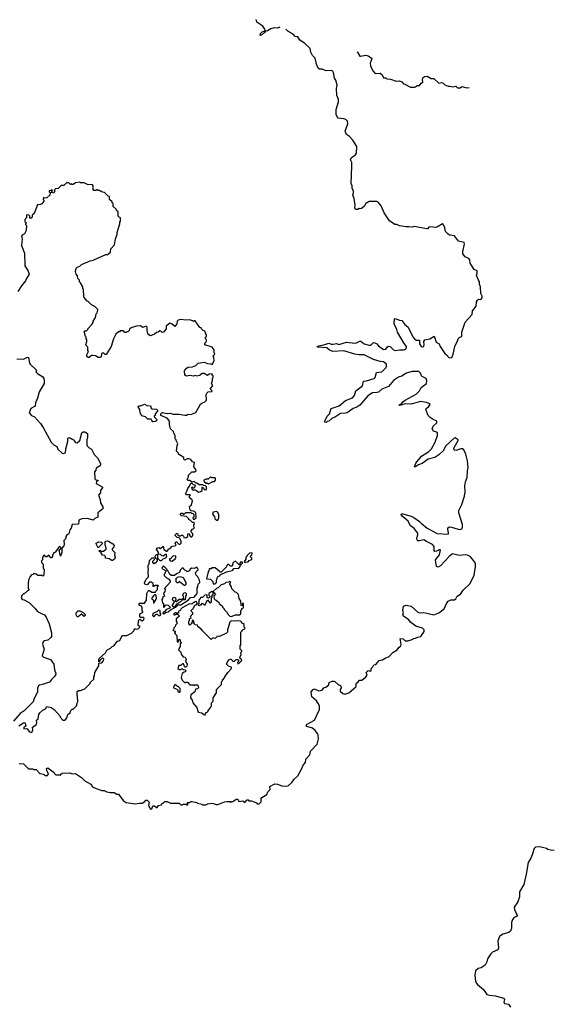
# Model space of a CAD drawing. Extents: x 2494118 to 2687960, y 757339 to 915227.
# Tile 279 of 364: x 2592731 to 2599050, y 900848 to 912563. Entities that reach past the tile are written whole.
import ezdxf

# ---------------------------------------------------------------- set-up
doc = ezdxf.new("R2010")
doc.units = 0

msp = doc.modelspace()

# ---------------------------------------------------------------- linework, layer by layer
at = {"layer": '0CON20XD'}
for points in [[(2595825, 912472), (2595795, 912463), (2595755, 912464), (2595715, 912455), (2595675, 912431), (2595652, 912428), (2595645, 912414), (2595605, 912377), (2595595, 912374), (2595590, 912380), (2595593, 912397), (2595615, 912417), (2595648, 912432), (2595645, 912450), (2595620, 912485), (2595551, 912535), (2595541, 912563)], [(2596977, 908707), (2596995, 908684), (2597055, 908638), (2597085, 908644), (2597105, 908672), (2597115, 908677), (2597135, 908674), (2597173, 908633), (2597194, 908626), (2597245, 908634), (2597297, 908633), (2597326, 908645), (2597328, 908675), (2597301, 908711), (2597221, 908845), (2597215, 908875), (2597184, 908944), (2597188, 909002), (2597195, 909008), (2597245, 908987), (2597275, 908983), (2597310, 908935), (2597350, 908905), (2597405, 908788), (2597423, 908765), (2597445, 908748), (2597485, 908750), (2597483, 908705), (2597505, 908676), (2597525, 908670), (2597535, 908677), (2597539, 908695), (2597536, 908735), (2597545, 908754), (2597605, 908767), (2597656, 908796), (2597682, 908725), (2597718, 908705), (2597730, 908675), (2597783, 908593), (2597804, 908574), (2597835, 908538), (2597868, 908545), (2597882, 908585), (2597902, 908675), (2597937, 908743), (2597943, 908767), (2597962, 908785), (2597988, 908795), (2597988, 908845), (2598025, 908962), (2598110, 909055), (2598113, 909097), (2598157, 909153), (2598162, 909205), (2598172, 909225), (2598185, 909237), (2598205, 909232), (2598215, 909238), (2598228, 909255), (2598228, 909275), (2598213, 909305), (2598210, 909385), (2598197, 909415), (2598198, 909445), (2598184, 909464), (2598162, 909525), (2598170, 909545), (2598168, 909575), (2598135, 909592), (2598104, 909634), (2598084, 909664), (2598080, 909705), (2598070, 909720), (2598025, 909741), (2597999, 909775), (2597998, 909802), (2598020, 909895), (2598015, 909912), (2597947, 909927), (2597900, 909990), (2597845, 909998), (2597825, 910010), (2597794, 910044), (2597786, 910085), (2597765, 910130), (2597755, 910132), (2597705, 910101), (2597678, 910092), (2597605, 910100), (2597593, 910095), (2597578, 910075), (2597565, 910074), (2597425, 910103), (2597395, 910093), (2597355, 910100), (2597325, 910098), (2597245, 910112), (2597215, 910127), (2597190, 910125), (2597125, 910168), (2597065, 910263), (2597027, 910347), (2596992, 910392), (2596975, 910400), (2596885, 910400), (2596844, 910376), (2596825, 910341), (2596795, 910317), (2596775, 910312), (2596765, 910318), (2596745, 910303), (2596722, 910305), (2596713, 910325), (2596719, 910355), (2596708, 910435), (2596690, 910475), (2596699, 910501), (2596700, 910525), (2596682, 910555), (2596682, 910585), (2596673, 910615), (2596680, 910815), (2596678, 910865), (2596662, 910895), (2596675, 910922), (2596722, 910955), (2596736, 910974), (2596740, 911055), (2596690, 911130), (2596652, 911172), (2596617, 911197), (2596599, 911235), (2596630, 911325), (2596628, 911355), (2596606, 911376), (2596585, 911384), (2596512, 911392), (2596494, 911434), (2596494, 911496), (2596522, 911585), (2596522, 911615), (2596500, 911665), (2596497, 911745), (2596503, 911785), (2596487, 911845), (2596472, 911865), (2596463, 911935), (2596455, 911952), (2596435, 911959), (2596374, 911954), (2596325, 911974), (2596295, 911976), (2596277, 911985), (2596257, 912035), (2596242, 912105), (2596212, 912135), (2596192, 912175), (2596185, 912218), (2596117, 912285), (2596060, 912320), (2596038, 912358), (2596005, 912364), (2595982, 912392), (2595919, 912425), (2595896, 912449)], [(2596739, 912181), (2596748, 912175), (2596775, 912130), (2596782, 912128), (2596845, 912141), (2596874, 912134), (2596909, 912109), (2596917, 912095), (2596897, 912045), (2596902, 912012), (2596928, 911955), (2596955, 911922), (2597015, 911927), (2597038, 911905), (2597055, 911870), (2597082, 911872), (2597095, 911860), (2597137, 911857), (2597205, 911830), (2597246, 911836), (2597273, 911823), (2597295, 911798), (2597310, 911795), (2597375, 911760), (2597422, 911758), (2597437, 911763), (2597455, 911780), (2597485, 911780), (2597504, 911806), (2597522, 911818), (2597520, 911855), (2597525, 911870), (2597544, 911886), (2597575, 911889), (2597624, 911864), (2597655, 911862), (2597715, 911808), (2597745, 911817), (2597761, 911811), (2597785, 911788), (2597825, 911773), (2597845, 911773), (2597875, 911762), (2597915, 911770), (2597935, 911750), (2597965, 911750), (2597985, 911768), (2598045, 911752), (2598073, 911756)], [(2593565, 909190), (2593545, 909210), (2593532, 909212), (2593498, 909258), (2593492, 909275), (2593490, 909355), (2593482, 909362), (2593480, 909385), (2593455, 909430), (2593440, 909445), (2593440, 909465), (2593423, 909483), (2593417, 909517), (2593400, 909535), (2593392, 909565), (2593400, 909605), (2593415, 909620), (2593445, 909630), (2593465, 909650), (2593570, 909695), (2593605, 909702), (2593755, 909770), (2593775, 909770), (2593810, 909795), (2593813, 909837), (2593858, 909885), (2593870, 909955), (2593888, 910005), (2593888, 910032), (2593920, 910135), (2593920, 910155), (2593930, 910165), (2593930, 910205), (2593912, 910212), (2593900, 910225), (2593900, 910275), (2593882, 910292), (2593878, 910308), (2593842, 910342), (2593840, 910375), (2593830, 910385), (2593830, 910395), (2593800, 910425), (2593798, 910458), (2593782, 910462), (2593738, 910508), (2593715, 910510), (2593705, 910520), (2593695, 910520), (2593685, 910530), (2593665, 910530), (2593655, 910540), (2593645, 910540), (2593635, 910530), (2593612, 910532), (2593603, 910543), (2593602, 910585), (2593595, 910598), (2593575, 910602), (2593545, 910598), (2593495, 910622), (2593455, 910620), (2593445, 910630), (2593395, 910620), (2593365, 910600), (2593355, 910600), (2593345, 910610), (2593335, 910600), (2593315, 910620), (2593285, 910620), (2593255, 910590), (2593222, 910588), (2593187, 910553), (2593155, 910550), (2593140, 910535), (2593150, 910525), (2593135, 910500), (2593110, 910505), (2593110, 910515), (2593120, 910525), (2593118, 910538), (2593105, 910530), (2593082, 910528), (2593080, 910515), (2593092, 910502), (2593090, 910475), (2593055, 910442), (2593025, 910440), (2593012, 910448), (2593010, 910425), (2593017, 910417), (2593017, 910403), (2592995, 910372), (2592977, 910363), (2592942, 910358), (2592902, 910258), (2592880, 910235), (2592877, 910213), (2592868, 910202), (2592852, 910202), (2592850, 910225), (2592838, 910238), (2592815, 910240), (2592810, 910235), (2592810, 910205), (2592792, 910185), (2592793, 910163), (2592810, 910145), (2592800, 910135), (2592800, 910125), (2592810, 910115), (2592808, 910055), (2592787, 910013), (2592761, 909999), (2592753, 909987), (2592760, 909955), (2592750, 909875), (2592786, 909786), (2592792, 909635), (2592831, 909571), (2592843, 909535), (2592810, 909485), (2592798, 909455), (2592750, 909395), (2592710, 909330)], [(2592875, 904080), (2592888, 904115), (2592883, 904147), (2592926, 904174), (2592933, 904195), (2592932, 904228), (2592950, 904245), (2592958, 904295), (2592970, 904315), (2593005, 904348), (2593036, 904364), (2593055, 904390), (2593105, 904378), (2593140, 904355), (2593210, 904275), (2593210, 904265), (2593245, 904230), (2593265, 904230), (2593278, 904242), (2593290, 904255), (2593302, 904298), (2593315, 904310), (2593325, 904310), (2593340, 904345), (2593355, 904360), (2593365, 904360), (2593410, 904405), (2593410, 904425), (2593420, 904445), (2593418, 904515), (2593412, 904525), (2593415, 904570), (2593428, 904582), (2593455, 904582), (2593505, 904600), (2593570, 904665), (2593570, 904675), (2593610, 904715), (2593610, 904745), (2593620, 904755), (2593623, 904797), (2593670, 904875), (2593672, 904908), (2593705, 904910), (2593728, 904935), (2593730, 904955), (2593715, 904970), (2593682, 904938), (2593678, 904922), (2593672, 904922), (2593670, 904945), (2593678, 904965), (2593749, 905031), (2593765, 905062), (2593810, 905085), (2593830, 905105), (2593850, 905115), (2593895, 905168), (2593920, 905175), (2593948, 905235), (2594005, 905237), (2594060, 905265), (2594090, 905295), (2594090, 905305), (2594100, 905315), (2594107, 905317), (2594115, 905310), (2594140, 905315), (2594160, 905335), (2594160, 905345), (2594140, 905355), (2594142, 905405), (2594150, 905425), (2594165, 905430), (2594170, 905415), (2594185, 905412), (2594208, 905425), (2594212, 905442), (2594202, 905452), (2594165, 905450), (2594158, 905458), (2594160, 905495), (2594200, 905515), (2594188, 905528), (2594188, 905565), (2594180, 905585), (2594150, 905595), (2594150, 905615), (2594155, 905620), (2594215, 905620), (2594238, 905655), (2594240, 905735), (2594252, 905758), (2594265, 905770), (2594275, 905770), (2594303, 905753), (2594345, 905750), (2594350, 905765), (2594370, 905785), (2594370, 905815), (2594380, 905825), (2594375, 905830), (2594345, 905830), (2594325, 905820), (2594312, 905822), (2594320, 905835), (2594318, 905855), (2594295, 905872), (2594275, 905870), (2594245, 905840), (2594220, 905845), (2594213, 905863), (2594233, 905907), (2594260, 905935), (2594258, 905995), (2594263, 906025), (2594256, 906046), (2594257, 906073), (2594268, 906085), (2594273, 906127), (2594305, 906160), (2594325, 906160), (2594330, 906135), (2594310, 906115), (2594310, 906105), (2594325, 906090), (2594335, 906100), (2594348, 906102), (2594370, 906125), (2594368, 906138), (2594352, 906152), (2594342, 906172), (2594343, 906187), (2594355, 906200), (2594368, 906198), (2594370, 906155), (2594395, 906130), (2594415, 906130), (2594435, 906150), (2594468, 906162), (2594480, 906175), (2594475, 906200), (2594465, 906200), (2594435, 906180), (2594420, 906185), (2594405, 906200), (2594382, 906202), (2594380, 906225), (2594358, 906265), (2594360, 906275), (2594385, 906282), (2594405, 906270), (2594435, 906298), (2594445, 906260), (2594475, 906240), (2594485, 906240), (2594502, 906268), (2594518, 906272), (2594545, 906300), (2594577, 906303), (2594590, 906315), (2594580, 906325), (2594585, 906350), (2594595, 906350), (2594623, 906323), (2594637, 906323), (2594650, 906335), (2594650, 906355), (2594637, 906387), (2594625, 906400), (2594602, 906402), (2594580, 906425), (2594582, 906438), (2594595, 906450), (2594605, 906450), (2594610, 906435), (2594625, 906420), (2594645, 906420), (2594655, 906430), (2594665, 906430), (2594678, 906418), (2594682, 906402), (2594705, 906398), (2594730, 906415), (2594730, 906445), (2594745, 906450), (2594752, 906422), (2594765, 906410), (2594775, 906410), (2594790, 906425), (2594790, 906445), (2594772, 906462), (2594768, 906482), (2594785, 906500), (2594808, 906512), (2594805, 906520), (2594800, 906535), (2594800, 906555), (2594810, 906565), (2594805, 906580), (2594785, 906580), (2594758, 906608), (2594742, 906612), (2594740, 906625), (2594715, 906652), (2594655, 906660), (2594640, 906675), (2594645, 906690), (2594665, 906690), (2594675, 906680), (2594685, 906680), (2594705, 906700), (2594765, 906700), (2594775, 906690), (2594788, 906688), (2594800, 906675), (2594800, 906645), (2594790, 906635), (2594792, 906622), (2594805, 906620), (2594830, 906635), (2594825, 906700), (2594797, 906717), (2594768, 906718), (2594758, 906728), (2594750, 906775), (2594768, 906782), (2594783, 906835), (2594779, 906849), (2594750, 906875), (2594750, 906895), (2594760, 906905), (2594755, 906910), (2594715, 906910), (2594700, 906925), (2594708, 906932), (2594728, 906985), (2594748, 907012), (2594765, 907050), (2594778, 907048), (2594792, 907032), (2594808, 907028), (2594818, 907015), (2594805, 906990), (2594795, 906990), (2594785, 907000), (2594772, 906998), (2594775, 906980), (2594785, 906970), (2594815, 906970), (2594832, 906962), (2594855, 906940), (2594885, 906950), (2594898, 906962), (2594900, 906995), (2594905, 907000), (2594920, 906985), (2594922, 906972), (2594945, 906970), (2594950, 906975), (2594950, 907005), (2594938, 907018), (2594915, 907020), (2594905, 907030), (2594865, 907030), (2594835, 907050), (2594822, 907052), (2594805, 907070), (2594775, 907060), (2594755, 907080), (2594735, 907080), (2594723, 907093), (2594737, 907123), (2594738, 907145), (2594761, 907169), (2594778, 907182), (2594807, 907183), (2594828, 907195), (2594825, 907210), (2594801, 907241), (2594810, 907295), (2594783, 907303), (2594765, 907330), (2594745, 907338), (2594723, 907337), (2594692, 907322), (2594680, 907335), (2594680, 907355), (2594630, 907385), (2594620, 907395), (2594620, 907405), (2594595, 907430), (2594602, 907495), (2594612, 907515), (2594590, 907555), (2594590, 907565), (2594580, 907575), (2594578, 907615), (2594563, 907643), (2594560, 907665), (2594523, 907693), (2594510, 907745), (2594513, 907775), (2594506, 907795), (2594485, 907822), (2594410, 907855), (2594410, 907875), (2594425, 907888), (2594485, 907877), (2594521, 907881), (2594555, 907868), (2594625, 907870), (2594695, 907858), (2594715, 907858), (2594735, 907868), (2594766, 907864), (2594825, 907888), (2594881, 907989), (2594895, 908002), (2594930, 908015), (2594950, 908035), (2594948, 908105), (2594955, 908120), (2594973, 908137), (2595015, 908140), (2595020, 908145), (2595000, 908165), (2595000, 908175), (2595028, 908205), (2595010, 908235), (2595022, 908268), (2595023, 908297), (2595030, 908305), (2595030, 908325), (2595020, 908335), (2595018, 908348), (2594983, 908347), (2594965, 908330), (2594925, 908352), (2594898, 908352), (2594877, 908333), (2594835, 908320), (2594815, 908328), (2594795, 908322), (2594755, 908328), (2594715, 908320), (2594692, 908335), (2594690, 908385), (2594714, 908416), (2594735, 908427), (2594785, 908432), (2594825, 908450), (2594854, 908476), (2594925, 908488), (2594965, 908472), (2595005, 908470), (2595018, 908462), (2595042, 908505), (2595040, 908545), (2595032, 908565), (2595050, 908585), (2595042, 908605), (2595042, 908635), (2595020, 908665), (2594930, 908695), (2594930, 908715), (2594950, 908735), (2594950, 908755), (2594940, 908765), (2594940, 908785), (2594950, 908795), (2594950, 908805), (2594930, 908855), (2594910, 908865), (2594890, 908885), (2594888, 908898), (2594872, 908902), (2594818, 908978), (2594805, 908980), (2594795, 908970), (2594785, 908980), (2594752, 908992), (2594705, 908987), (2594645, 908997), (2594615, 908988), (2594603, 908977), (2594598, 908945), (2594575, 908912), (2594542, 908942), (2594515, 908952), (2594472, 908918), (2594470, 908885), (2594440, 908845), (2594425, 908840), (2594408, 908858), (2594395, 908860), (2594377, 908843), (2594358, 908842), (2594335, 908822), (2594285, 908802), (2594265, 908812), (2594255, 908830), (2594247, 908865), (2594247, 908905), (2594235, 908917), (2594195, 908902), (2594165, 908922), (2594115, 908918), (2594054, 908896), (2594035, 908880), (2594030, 908865), (2594015, 908850), (2594005, 908850), (2593995, 908840), (2593982, 908842), (2593965, 908860), (2593925, 908860), (2593915, 908850), (2593905, 908850), (2593875, 908820), (2593844, 908766), (2593816, 908675), (2593759, 908581), (2593748, 908578), (2593730, 908595), (2593713, 908597), (2593703, 908587), (2593697, 908553), (2593685, 908542), (2593665, 908542), (2593632, 908562), (2593595, 908567), (2593585, 908567), (2593555, 908542), (2593545, 908542), (2593530, 908555), (2593528, 908575), (2593550, 908615), (2593540, 908625), (2593540, 908665), (2593520, 908685), (2593518, 908695), (2593530, 908735), (2593530, 908755), (2593520, 908765), (2593520, 908785), (2593513, 908793), (2593498, 908852), (2593505, 908860), (2593525, 908860), (2593540, 908875), (2593540, 908885), (2593588, 908935), (2593602, 908958), (2593603, 908977), (2593632, 909018), (2593640, 909065), (2593650, 909075), (2593660, 909105), (2593660, 909115), (2593625, 909150), (2593585, 909170), (2593565, 909190)], [(2592725, 903713), (2592775, 903710), (2592835, 903650), (2592885, 903650), (2592895, 903640), (2592925, 903640), (2592970, 903595), (2593015, 903587), (2593039, 903569), (2593060, 903570), (2593073, 903585), (2593055, 903630), (2593050, 903655), (2593065, 903660), (2593130, 903615), (2593159, 903579), (2593208, 903578), (2593215, 903570), (2593220, 903585), (2593235, 903598), (2593325, 903603), (2593355, 903592), (2593395, 903593), (2593465, 903548), (2593505, 903508), (2593575, 903468), (2593597, 903437), (2593640, 903415), (2593705, 903392), (2593735, 903392), (2593765, 903378), (2593805, 903368), (2593855, 903368), (2593885, 903350), (2593905, 903350), (2593961, 903271), (2593995, 903248), (2594105, 903234), (2594155, 903242), (2594185, 903240), (2594219, 903261), (2594230, 903275), (2594247, 903277), (2594270, 903255), (2594262, 903215), (2594285, 903170), (2594300, 903175), (2594312, 903208), (2594335, 903210), (2594355, 903190), (2594365, 903190), (2594380, 903215), (2594417, 903223), (2594425, 903240), (2594435, 903240), (2594455, 903260), (2594485, 903260), (2594523, 903243), (2594545, 903240), (2594625, 903240), (2594645, 903220), (2594665, 903220), (2594675, 903230), (2594705, 903230), (2594715, 903220), (2594725, 903220), (2594730, 903225), (2594730, 903235), (2594720, 903245), (2594725, 903250), (2594755, 903250), (2594765, 903260), (2594775, 903260), (2594835, 903250), (2594845, 903240), (2594895, 903230), (2594905, 903220), (2594945, 903220), (2594968, 903232), (2595015, 903240), (2595035, 903238), (2595065, 903224), (2595085, 903224), (2595165, 903257), (2595195, 903262), (2595225, 903260), (2595235, 903250), (2595245, 903260), (2595265, 903260), (2595275, 903270), (2595305, 903288), (2595325, 903290), (2595335, 903260), (2595385, 903268), (2595405, 903250), (2595435, 903280), (2595445, 903280), (2595455, 903270), (2595485, 903270), (2595547, 903247), (2595554, 903234), (2595572, 903228), (2595602, 903258), (2595602, 903295), (2595611, 903309), (2595670, 903345), (2595680, 903375), (2595707, 903403), (2595705, 903438), (2595765, 903470), (2595795, 903468), (2595847, 903447), (2595906, 903444), (2595925, 903452), (2595965, 903488), (2595995, 903528), (2596038, 903565), (2596082, 903645), (2596102, 903695), (2596130, 903725), (2596133, 903765), (2596180, 903815), (2596189, 903861), (2596266, 903944), (2596272, 903958), (2596281, 904005), (2596277, 904055), (2596270, 904070), (2596244, 904104), (2596210, 904135), (2596143, 904153), (2596136, 904165), (2596149, 904181), (2596235, 904227), (2596293, 904355), (2596296, 904395), (2596284, 904424), (2596257, 904457), (2596203, 904505), (2596197, 904565), (2596218, 904595), (2596235, 904600), (2596285, 904579), (2596325, 904584), (2596345, 904612), (2596368, 904622), (2596405, 904650), (2596410, 904675), (2596445, 904692), (2596465, 904692), (2596475, 904690), (2596515, 904652), (2596548, 904638), (2596553, 904615), (2596542, 904595), (2596542, 904575), (2596574, 904544), (2596595, 904540), (2596645, 904552), (2596728, 904625), (2596732, 904635), (2596730, 904665), (2596756, 904684), (2596770, 904705), (2596797, 904703), (2596820, 904725), (2596843, 904737), (2596862, 904765), (2596850, 904795), (2596875, 904820), (2596895, 904812), (2596910, 904815), (2596908, 904842), (2596930, 904865), (2596942, 904888), (2596965, 904892), (2597005, 904939), (2597043, 904947), (2597075, 904968), (2597124, 904986), (2597165, 905034), (2597217, 905065), (2597236, 905095), (2597260, 905115), (2597265, 905130), (2597255, 905202), (2597288, 905198), (2597315, 905174), (2597344, 905174), (2597386, 905184), (2597415, 905202), (2597437, 905203), (2597465, 905217), (2597498, 905225), (2597540, 905285), (2597539, 905305), (2597518, 905325), (2597438, 905348), (2597376, 905395), (2597355, 905424), (2597295, 905467), (2597287, 905485), (2597292, 905505), (2597287, 905535), (2597292, 905585), (2597325, 905595), (2597385, 905586), (2597462, 905512), (2597485, 905504), (2597535, 905508), (2597655, 905482), (2597715, 905506), (2597778, 905552), (2597810, 905625), (2597825, 905644), (2597855, 905661), (2597898, 905662), (2597915, 905671), (2597932, 905705), (2597972, 905728), (2598004, 905775), (2598086, 905855), (2598133, 905955), (2598151, 906055), (2598148, 906095), (2598115, 906145), (2598085, 906177), (2598055, 906192), (2598025, 906196), (2597955, 906189), (2597875, 906206), (2597835, 906175), (2597732, 906065), (2597705, 906051), (2597686, 906055), (2597675, 906135), (2597723, 906195), (2597734, 906254), (2597716, 906256), (2597685, 906239), (2597665, 906236), (2597656, 906246), (2597656, 906295), (2597638, 906318), (2597565, 906355), (2597535, 906375), (2597483, 906363), (2597465, 906364), (2597455, 906371), (2597450, 906395), (2597464, 906435), (2597462, 906455), (2597420, 906510), (2597372, 906545), (2597348, 906598), (2597279, 906655), (2597266, 906675), (2597270, 906685), (2597285, 906684), (2597385, 906654), (2597418, 906638), (2597485, 906593), (2597507, 906567), (2597574, 906514), (2597695, 906448), (2597825, 906443), (2597828, 906455), (2597819, 906505), (2597822, 906518), (2597842, 906528), (2597865, 906526), (2597945, 906500), (2597965, 906498), (2597985, 906505), (2597995, 906525), (2597994, 906555), (2597953, 906695), (2597952, 906725), (2597988, 906795), (2598019, 906895), (2598026, 906945), (2598021, 907015), (2598030, 907065), (2598050, 907115), (2598053, 907197), (2598062, 907235), (2598054, 907315), (2598034, 907394), (2598010, 907445), (2597994, 907456), (2597975, 907457), (2597915, 907436), (2597902, 907442), (2597893, 907455), (2597895, 907474), (2597944, 907555), (2597942, 907565), (2597906, 907586), (2597895, 907584), (2597795, 907492), (2597763, 907435), (2597715, 907384), (2597665, 907355), (2597588, 907332), (2597515, 907282), (2597473, 907267), (2597435, 907242), (2597425, 907242), (2597441, 907285), (2597509, 907371), (2597594, 907426), (2597625, 907455), (2597670, 907535), (2597698, 907615), (2597697, 907647), (2597685, 907657), (2597648, 907668), (2597636, 907695), (2597644, 907726), (2597688, 907765), (2597689, 907785), (2597644, 907804), (2597610, 907830), (2597588, 907855), (2597559, 907925), (2597562, 907938), (2597589, 907955), (2597610, 907985), (2597595, 907998), (2597565, 908009), (2597495, 908019), (2597385, 907988), (2597315, 907993), (2597284, 907986), (2597255, 907971), (2597241, 907975), (2597244, 907985), (2597269, 907991), (2597286, 908015), (2597312, 908035), (2597445, 908109), (2597482, 908145), (2597504, 908186), (2597568, 908235), (2597572, 908265), (2597562, 908295), (2597515, 908316), (2597506, 908326), (2597495, 908358), (2597476, 908376), (2597396, 908376), (2597325, 908357), (2597275, 908321), (2597235, 908309), (2597175, 908268), (2597113, 908197), (2597035, 908168), (2596995, 908131), (2596977, 908127), (2596925, 908122), (2596871, 908089), (2596775, 907975), (2596738, 907952), (2596694, 907936), (2596625, 907887), (2596605, 907880), (2596545, 907876), (2596485, 907837), (2596441, 907819), (2596405, 907786), (2596385, 907782), (2596375, 907772), (2596360, 907775), (2596358, 907785), (2596385, 907846), (2596412, 907875), (2596433, 907937), (2596530, 907970), (2596605, 908031), (2596688, 908062), (2596709, 908091), (2596725, 908145), (2596805, 908206), (2596818, 908262), (2596855, 908267), (2596944, 908295), (2596955, 908305), (2596974, 908366), (2597001, 908371), (2597036, 908375), (2597086, 908425), (2597093, 908445), (2597092, 908465), (2597055, 908491), (2597015, 908496), (2596935, 908521), (2596825, 908575), (2596765, 908576), (2596715, 908584), (2596585, 908624), (2596455, 908615), (2596415, 908629), (2596380, 908660), (2596270, 908665), (2596270, 908675), (2596285, 908683), (2596345, 908694), (2596404, 908716), (2596435, 908704), (2596457, 908703), (2596495, 908712), (2596525, 908700), (2596616, 908726), (2596716, 908714), (2596735, 908718), (2596775, 908739), (2596785, 908739), (2596827, 908707), (2596885, 908689), (2596905, 908689), (2596933, 908717), (2596945, 908721), (2596977, 908707)], [(2592695, 908527), (2592775, 908523), (2592825, 908547), (2592835, 908542), (2592847, 908475), (2592854, 908464), (2592928, 908395), (2592930, 908385), (2592922, 908375), (2592942, 908355), (2593005, 908313), (2593017, 908295), (2593022, 908265), (2593022, 908235), (2592961, 908135), (2592942, 908058), (2592919, 908005), (2592914, 907966), (2592864, 907935), (2592844, 907884), (2592870, 907855), (2592906, 907836), (2592977, 907757), (2593010, 907710), (2593104, 907535), (2593135, 907504), (2593173, 907483), (2593185, 907454), (2593234, 907404), (2593255, 907400), (2593275, 907410), (2593280, 907455), (2593302, 907545), (2593302, 907575), (2593315, 907590), (2593340, 907585), (2593355, 907570), (2593370, 907565), (2593394, 907534), (2593415, 907530), (2593447, 907555), (2593471, 907649), (2593485, 907658), (2593505, 907658), (2593538, 907638), (2593538, 907592), (2593527, 907563), (2593530, 907495), (2593555, 907470), (2593583, 907453), (2593615, 907390), (2593655, 907350), (2593692, 907282), (2593690, 907265), (2593679, 907251), (2593640, 907225), (2593637, 907203), (2593618, 907182), (2593625, 907100), (2593635, 907090), (2593660, 907085), (2593660, 907075), (2593642, 907068), (2593638, 907045), (2593710, 907005), (2593718, 906995), (2593690, 906965), (2593690, 906935), (2593668, 906905), (2593688, 906855), (2593690, 906815), (2593720, 906765), (2593720, 906745), (2593660, 906695), (2593660, 906645), (2593625, 906630), (2593605, 906610), (2593537, 906627), (2593470, 906625), (2593432, 906608), (2593428, 906562), (2593355, 906558), (2593342, 906515), (2593327, 906495), (2593316, 906444), (2593292, 906435), (2593280, 906415), (2593278, 906392), (2593257, 906365), (2593258, 906318), (2593256, 906304), (2593230, 906275), (2593232, 906225), (2593215, 906180), (2593200, 906255), (2593218, 906272), (2593220, 906285), (2593205, 906300), (2593158, 906232), (2593145, 906220), (2593132, 906218), (2593130, 906205), (2593120, 906195), (2593120, 906175), (2593108, 906162), (2593102, 906162), (2593075, 906190), (2593055, 906170), (2593042, 906172), (2593025, 906190), (2593012, 906188), (2593010, 906175), (2593000, 906165), (2593000, 906135), (2592990, 906125), (2592990, 906105), (2593010, 906085), (2593010, 906035), (2593020, 906025), (2593018, 905952), (2593005, 905940), (2592995, 905950), (2592945, 905950), (2592927, 905967), (2592915, 905970), (2592895, 905970), (2592885, 905960), (2592872, 905958), (2592853, 905937), (2592838, 905905), (2592830, 905865), (2592830, 905795), (2592840, 905785), (2592837, 905773), (2592822, 905768), (2592785, 905730), (2592775, 905730), (2592755, 905710), (2592748, 905685), (2592760, 905665), (2592782, 905662), (2592846, 905626), (2592912, 905562), (2592942, 905522), (2593005, 905488), (2593025, 905482), (2593047, 905455), (2593082, 905375), (2593108, 905268), (2593107, 905225), (2593099, 905211), (2593065, 905182), (2593025, 905174), (2593009, 905161), (2593002, 905132), (2593022, 905075), (2592996, 904995), (2593015, 904977), (2593095, 904950), (2593136, 904895), (2593143, 904827), (2593160, 904785), (2593158, 904765), (2593143, 904747), (2593107, 904713), (2593085, 904682), (2593015, 904656), (2592965, 904646), (2592953, 904637), (2592942, 904608), (2592943, 904565), (2592897, 904475), (2592892, 904445), (2592785, 904339), (2592735, 904310), (2592655, 904217)], [(2594315, 907780), (2594300, 907795), (2594295, 907810), (2594255, 907808), (2594225, 907838), (2594181, 907851), (2594162, 907885), (2594160, 907925), (2594140, 907955), (2594142, 907968), (2594165, 907968), (2594215, 907988), (2594243, 907973), (2594285, 907968), (2594295, 907940), (2594305, 907932), (2594355, 907930), (2594370, 907915), (2594370, 907905), (2594340, 907875), (2594340, 907855), (2594330, 907845), (2594332, 907832), (2594360, 907805), (2594355, 907790), (2594345, 907782), (2594315, 907780)], [(2594975, 907040), (2595025, 907070), (2595045, 907070), (2595060, 907085), (2595060, 907105), (2595055, 907110), (2595015, 907110), (2595005, 907120), (2594995, 907120), (2594972, 907098), (2594945, 907098), (2594920, 907085), (2594925, 907060), (2594935, 907060), (2594945, 907050), (2594965, 907050), (2594975, 907040)], [(2595075, 906608), (2595085, 906610), (2595098, 906635), (2595098, 906655), (2595097, 906675), (2595082, 906705), (2595075, 906712), (2595030, 906705), (2595023, 906683), (2595034, 906664), (2595048, 906655), (2595050, 906625), (2595075, 906608)], [(2593825, 906127), (2593795, 906147), (2593750, 906155), (2593750, 906175), (2593737, 906187), (2593715, 906192), (2593700, 906215), (2593698, 906228), (2593682, 906232), (2593670, 906245), (2593685, 906250), (2593695, 906240), (2593725, 906240), (2593758, 906262), (2593760, 906275), (2593747, 906315), (2593748, 906345), (2593755, 906358), (2593775, 906362), (2593785, 906358), (2593836, 906326), (2593852, 906305), (2593845, 906280), (2593830, 906270), (2593830, 906255), (2593860, 906225), (2593858, 906195), (2593867, 906167), (2593856, 906144), (2593835, 906130), (2593825, 906127)], [(2593665, 906280), (2593638, 906325), (2593640, 906335), (2593671, 906349), (2593707, 906347), (2593710, 906325), (2593665, 906280)], [(2594545, 906120), (2594565, 906140), (2594580, 906145), (2594588, 906165), (2594585, 906180), (2594555, 906182), (2594525, 906150), (2594512, 906148), (2594510, 906135), (2594520, 906125), (2594545, 906120)], [(2595032, 905852), (2595055, 905852), (2595070, 905865), (2595070, 905895), (2595082, 905925), (2595095, 905940), (2595110, 905945), (2595112, 905958), (2595188, 905992), (2595255, 906008), (2595265, 906012), (2595278, 906032), (2595335, 906038), (2595350, 906055), (2595352, 906068), (2595380, 906095), (2595378, 906108), (2595352, 906108), (2595348, 906082), (2595335, 906080), (2595295, 906120), (2595270, 906105), (2595255, 906060), (2595235, 906060), (2595215, 906080), (2595205, 906080), (2595192, 906068), (2595188, 906052), (2595125, 905990), (2595115, 905990), (2595101, 906001), (2595055, 906042), (2595015, 906040), (2595005, 906030), (2594982, 906028), (2594980, 906005), (2594970, 905995), (2594952, 905912), (2594997, 905907), (2595028, 905878), (2595032, 905852)], [(2595405, 906102), (2595415, 906110), (2595445, 906114), (2595460, 906130), (2595480, 906135), (2595490, 906145), (2595490, 906155), (2595470, 906175), (2595490, 906195), (2595495, 906220), (2595463, 906217), (2595430, 906185), (2595430, 906175), (2595420, 906165), (2595420, 906145), (2595400, 906115), (2595405, 906102)], [(2594445, 905493), (2594462, 905508), (2594495, 905517), (2594525, 905543), (2594570, 905565), (2594548, 905585), (2594548, 905595), (2594570, 905635), (2594551, 905651), (2594547, 905665), (2594555, 905690), (2594565, 905692), (2594583, 905683), (2594588, 905665), (2594580, 905645), (2594595, 905640), (2594625, 905670), (2594662, 905668), (2594680, 905685), (2594668, 905715), (2594680, 905745), (2594697, 905747), (2594710, 905735), (2594710, 905715), (2594700, 905705), (2594699, 905661), (2594665, 905660), (2594642, 905635), (2594608, 905612), (2594595, 905610), (2594570, 905575), (2594575, 905570), (2594585, 905572), (2594615, 905600), (2594648, 905602), (2594735, 905658), (2594762, 905688), (2594805, 905692), (2594840, 905735), (2594840, 905805), (2594850, 905815), (2594853, 905847), (2594870, 905865), (2594868, 905895), (2594850, 905935), (2594830, 905955), (2594820, 905985), (2594852, 906018), (2594850, 906035), (2594835, 906050), (2594805, 906032), (2594773, 906037), (2594758, 906025), (2594750, 906005), (2594735, 905998), (2594718, 905998), (2594705, 906010), (2594692, 906012), (2594680, 906025), (2594680, 906035), (2594665, 906040), (2594640, 906015), (2594630, 905985), (2594595, 905970), (2594572, 905948), (2594535, 905948), (2594515, 905962), (2594495, 906000), (2594482, 906012), (2594480, 906025), (2594448, 906058), (2594435, 906060), (2594423, 906047), (2594422, 906032), (2594470, 906005), (2594448, 905962), (2594448, 905948), (2594474, 905924), (2594499, 905909), (2594520, 905885), (2594518, 905872), (2594450, 905795), (2594460, 905785), (2594455, 905760), (2594440, 905735), (2594450, 905705), (2594432, 905698), (2594430, 905675), (2594420, 905665), (2594430, 905625), (2594440, 905615), (2594440, 905575), (2594448, 905572), (2594462, 905598), (2594475, 905602), (2594495, 905598), (2594520, 905575), (2594515, 905562), (2594473, 905547), (2594455, 905520), (2594432, 905508), (2594432, 905502), (2594445, 905493)], [(2594695, 905830), (2594685, 905830), (2594625, 905880), (2594618, 905862), (2594602, 905862), (2594590, 905875), (2594590, 905915), (2594608, 905932), (2594633, 905937), (2594675, 905928), (2594703, 905875), (2594708, 905845), (2594695, 905830)], [(2595245, 905463), (2595295, 905480), (2595345, 905480), (2595358, 905492), (2595360, 905535), (2595370, 905545), (2595372, 905558), (2595390, 905565), (2595390, 905615), (2595385, 905620), (2595380, 905615), (2595378, 905592), (2595362, 905592), (2595360, 905645), (2595340, 905675), (2595330, 905725), (2595308, 905748), (2595292, 905752), (2595252, 905792), (2595250, 905815), (2595230, 905845), (2595230, 905855), (2595240, 905865), (2595225, 905880), (2595215, 905870), (2595183, 905867), (2595165, 905850), (2595125, 905840), (2595088, 905802), (2595075, 905800), (2595032, 905758), (2595030, 905750), (2595038, 905748), (2595060, 905725), (2595040, 905705), (2595042, 905672), (2595055, 905660), (2595068, 905658), (2595088, 905638), (2595100, 905625), (2595100, 905615), (2595140, 905585), (2595140, 905575), (2595160, 905555), (2595160, 905545), (2595195, 905510), (2595205, 905490), (2595230, 905465), (2595245, 905463)], [(2594325, 905620), (2594358, 905675), (2594352, 905712), (2594345, 905720), (2594335, 905720), (2594321, 905709), (2594300, 905685), (2594302, 905672), (2594320, 905655), (2594320, 905625), (2594325, 905620)], [(2594865, 905590), (2594875, 905600), (2594888, 905602), (2594905, 905620), (2594922, 905602), (2594935, 905600), (2594965, 905660), (2594995, 905620), (2595010, 905635), (2595010, 905685), (2595020, 905695), (2595020, 905715), (2595030, 905725), (2595030, 905750), (2595015, 905760), (2594980, 905735), (2594980, 905715), (2594990, 905705), (2594990, 905695), (2594975, 905680), (2594960, 905685), (2594960, 905715), (2594955, 905720), (2594930, 905715), (2594905, 905690), (2594885, 905690), (2594860, 905655), (2594860, 905615), (2594850, 905605), (2594865, 905590)], [(2594325, 905460), (2594351, 905489), (2594365, 905488), (2594385, 905472), (2594400, 905475), (2594410, 905485), (2594410, 905495), (2594400, 905505), (2594400, 905535), (2594382, 905538), (2594365, 905520), (2594315, 905498), (2594308, 905475), (2594325, 905460)], [(2594935, 904290), (2594942, 904318), (2594955, 904320), (2594970, 904335), (2594970, 904345), (2595000, 904375), (2595000, 904385), (2595010, 904395), (2595010, 904435), (2595030, 904455), (2595030, 904495), (2595070, 904555), (2595070, 904595), (2595130, 904655), (2595130, 904685), (2595140, 904695), (2595140, 904705), (2595170, 904735), (2595170, 904745), (2595204, 904796), (2595250, 904845), (2595248, 904858), (2595212, 904872), (2595190, 904895), (2595212, 904948), (2595245, 904960), (2595252, 904942), (2595265, 904930), (2595285, 904930), (2595305, 904950), (2595325, 904950), (2595330, 904945), (2595330, 904925), (2595320, 904915), (2595325, 904900), (2595340, 904905), (2595368, 904935), (2595370, 904945), (2595352, 904962), (2595348, 904975), (2595362, 905008), (2595360, 905035), (2595370, 905045), (2595370, 905055), (2595350, 905075), (2595350, 905115), (2595360, 905125), (2595360, 905275), (2595380, 905295), (2595382, 905308), (2595398, 905312), (2595410, 905325), (2595400, 905335), (2595398, 905368), (2595385, 905380), (2595375, 905380), (2595360, 905405), (2595335, 905412), (2595295, 905407), (2595245, 905409), (2595228, 905395), (2595200, 905305), (2595200, 905275), (2595190, 905265), (2595107, 905223), (2595083, 905227), (2595055, 905200), (2595025, 905210), (2595005, 905190), (2594905, 905290), (2594885, 905320), (2594872, 905322), (2594850, 905345), (2594845, 905360), (2594812, 905362), (2594810, 905375), (2594800, 905385), (2594800, 905405), (2594788, 905418), (2594780, 905415), (2594780, 905395), (2594770, 905375), (2594755, 905360), (2594743, 905373), (2594742, 905405), (2594750, 905415), (2594750, 905435), (2594770, 905450), (2594760, 905465), (2594790, 905495), (2594790, 905505), (2594772, 905522), (2594770, 905535), (2594798, 905562), (2594812, 905598), (2594828, 905602), (2594840, 905615), (2594838, 905638), (2594815, 905640), (2594805, 905630), (2594795, 905630), (2594775, 905610), (2594748, 905612), (2594660, 905565), (2594645, 905550), (2594638, 905532), (2594620, 905525), (2594618, 905502), (2594595, 905500), (2594585, 905510), (2594560, 905495), (2594565, 905480), (2594575, 905480), (2594585, 905490), (2594605, 905490), (2594630, 905465), (2594590, 905435), (2594590, 905405), (2594600, 905395), (2594600, 905375), (2594582, 905358), (2594578, 905342), (2594562, 905328), (2594560, 905305), (2594550, 905295), (2594578, 905288), (2594580, 905275), (2594570, 905265), (2594600, 905235), (2594602, 905162), (2594618, 905162), (2594622, 905188), (2594635, 905190), (2594640, 905185), (2594640, 905165), (2594650, 905155), (2594650, 905145), (2594640, 905135), (2594640, 905105), (2594630, 905095), (2594620, 905065), (2594648, 905038), (2594650, 905015), (2594672, 904982), (2594698, 904978), (2594708, 904955), (2594700, 904925), (2594720, 904895), (2594718, 904872), (2594705, 904860), (2594695, 904860), (2594678, 904898), (2594665, 904900), (2594645, 904880), (2594622, 904878), (2594612, 904845), (2594625, 904830), (2594645, 904830), (2594655, 904840), (2594665, 904840), (2594675, 904830), (2594698, 904828), (2594710, 904815), (2594698, 904802), (2594685, 904800), (2594662, 904785), (2594652, 904735), (2594660, 904705), (2594692, 904672), (2594705, 904680), (2594725, 904680), (2594755, 904650), (2594795, 904650), (2594805, 904640), (2594815, 904650), (2594845, 904650), (2594850, 904645), (2594857, 904613), (2594845, 904600), (2594822, 904598), (2594812, 904565), (2594765, 904530), (2594760, 904495), (2594780, 904465), (2594790, 904435), (2594835, 904380), (2594852, 904325), (2594897, 904317), (2594920, 904295), (2594935, 904290)], [(2593425, 905460), (2593415, 905460), (2593403, 905483), (2593402, 905505), (2593425, 905530), (2593445, 905530), (2593485, 905510), (2593510, 905485), (2593510, 905475), (2593495, 905462), (2593465, 905490), (2593425, 905460)], [(2594635, 904560), (2594640, 904565), (2594640, 904605), (2594615, 904630), (2594605, 904630), (2594588, 904648), (2594575, 904650), (2594562, 904635), (2594560, 904615), (2594598, 904598), (2594610, 904585), (2594610, 904575), (2594625, 904560), (2594635, 904560)], [(2592720, 904160), (2592775, 904198), (2592792, 904202), (2592802, 904165), (2592797, 904153), (2592780, 904145), (2592780, 904125), (2592815, 904130), (2592845, 904088), (2592875, 904080)], [(2599085, 902680), (2599045, 902682), (2599008, 902688), (2598992, 902702), (2598929, 902719), (2598905, 902720), (2598863, 902717), (2598848, 902702), (2598822, 902628), (2598807, 902585), (2598776, 902534), (2598753, 902395), (2598724, 902275), (2598671, 902185), (2598671, 902125), (2598652, 902068), (2598610, 902005), (2598611, 901975), (2598644, 901905), (2598636, 901894), (2598608, 901882), (2598591, 901859), (2598578, 901822), (2598576, 901755), (2598565, 901719), (2598547, 901703), (2598475, 901682), (2598434, 901655), (2598414, 901605), (2598422, 901515), (2598416, 901495), (2598352, 901468), (2598330, 901450), (2598292, 901388), (2598285, 901352), (2598266, 901314), (2598215, 901281), (2598180, 901275), (2598150, 901245), (2598141, 901195), (2598149, 901125), (2598157, 901105), (2598173, 901083), (2598245, 901026), (2598285, 900966), (2598315, 900955), (2598387, 900947), (2598482, 900922), (2598493, 900905), (2598486, 900875), (2598495, 900856), (2598540, 900850), (2598565, 900815)]]:
    msp.add_lwpolyline(points, dxfattribs=at)

doc.saveas('drawing.dxf')
